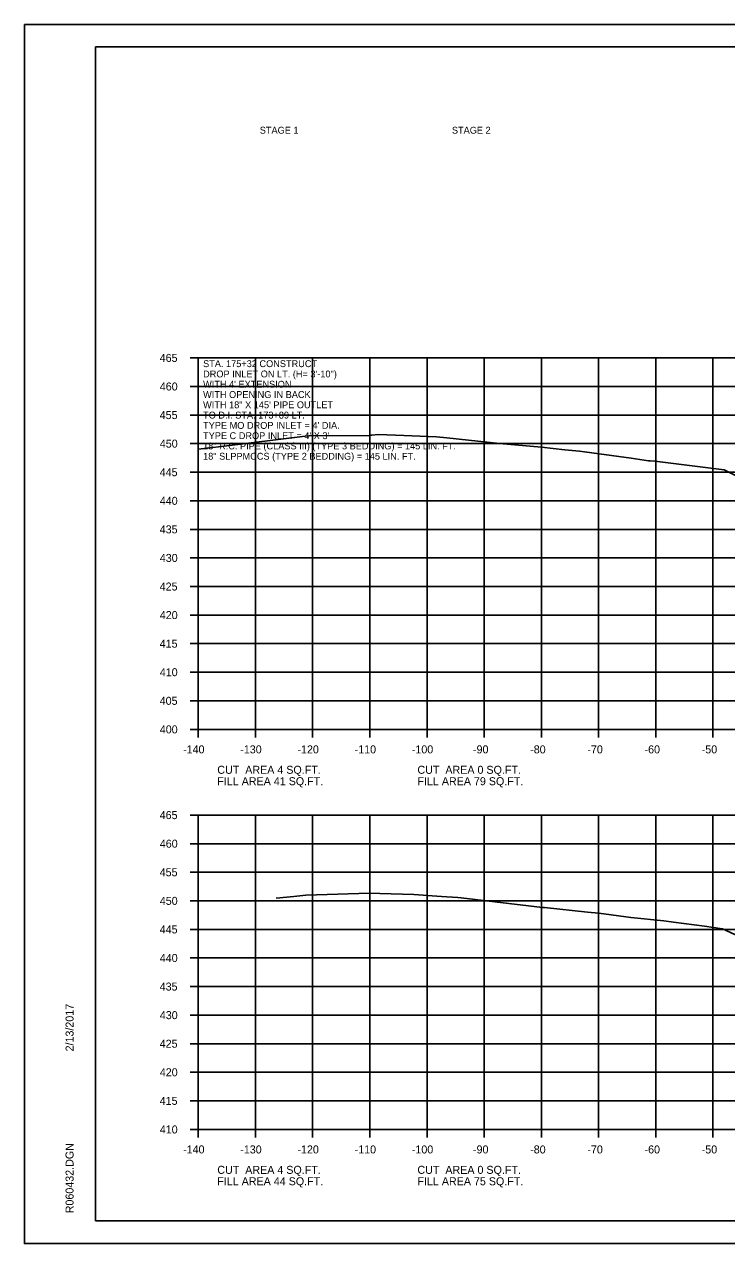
# Model space of a CAD drawing. Extents: x 1538688 to 1540766, y 656250 to 671912.
# Drawn here: x 1538687.8 to 1538810.6, y 670844.9 to 671058.2 of the extents above; entities that cross this region are included whole.
import ezdxf

# ---------------------------------------------------------------- set-up
doc = ezdxf.new("R2010")
doc.units = 0
for name, color, linetype in [('18', 7, 'Continuous'), ('22', 7, 'Continuous'), ('26', 7, 'Continuous'), ('40', 7, 'Continuous'), ('Borings', 7, 'Continuous'), ('Default', 7, 'Continuous'), ('Horizontal Alignment', 7, 'Continuous'), ('RipRap', 7, 'Continuous')]:
    doc.layers.add(name, color=color, linetype=linetype)

msp = doc.modelspace()

# ---------------------------------------------------------------- linework, layer by layer
at = {"layer": '18'}
for points in [[(1538718.18, 670983.87), (1538722.25, 670984.37), (1538736.87, 670986.15), (1538737.55, 670986.24), (1538748.04, 670986.31), (1538748.43, 670986.33), (1538748.55, 670986.33), (1538749.62, 670986.46), (1538752.65, 670986.33), (1538759.85, 670986.07), (1538761.65, 670985.89), (1538770.86, 670984.91), (1538778.2, 670984.27), (1538782.3, 670983.77), (1538784.82, 670983.52), (1538793.9, 670982.31), (1538796.89, 670981.87), (1538797.23, 670981.87), (1538798, 670981.78), (1538810.13, 670980.3), (1538813.05, 670978.82)], [(1538731.77, 670905.3), (1538734.91, 670905.62), (1538736.98, 670905.87), (1538738.83, 670905.91), (1538748.13, 670906.21), (1538749.93, 670906.15), (1538755.88, 670905.94), (1538760.74, 670905.59), (1538763.58, 670905.46), (1538764.13, 670905.4), (1538778.35, 670903.71), (1538778.66, 670903.67), (1538778.72, 670903.67), (1538786.26, 670902.88), (1538788.21, 670902.71), (1538793.84, 670901.97), (1538799.58, 670901.34), (1538801.27, 670901.13), (1538806.7, 670900.45), (1538809.88, 670899.99), (1538816.3, 670896.98)]]:
    msp.add_lwpolyline(points, dxfattribs=at)
at = {"layer": '22'}
for p, q in [((1538718.18, 670999.86), (1538998.18, 670999.86)), ((1538718.18, 670934.86), (1538718.18, 670999.86)), ((1538728.18, 670934.86), (1538728.18, 670999.86)), ((1538738.18, 670934.86), (1538738.18, 670999.86)), ((1538748.18, 670934.86), (1538748.18, 670999.86)), ((1538758.18, 670934.86), (1538758.18, 670999.86)), ((1538768.18, 670934.86), (1538768.18, 670999.86)), ((1538778.18, 670934.86), (1538778.18, 670999.86)), ((1538788.18, 670934.86), (1538788.18, 670999.86)), ((1538798.18, 670934.86), (1538798.18, 670999.86)), ((1538808.18, 670934.86), (1538808.18, 670999.86)), ((1538718.18, 670994.86), (1538998.18, 670994.86)), ((1538718.18, 670989.86), (1538998.18, 670989.86)), ((1538718.18, 670984.86), (1538998.18, 670984.86)), ((1538718.18, 670979.86), (1538998.18, 670979.86)), ((1538718.18, 670974.86), (1538998.18, 670974.86)), ((1538718.18, 670969.86), (1538998.18, 670969.86)), ((1538718.18, 670964.86), (1538998.18, 670964.86)), ((1538718.18, 670959.86), (1538998.18, 670959.86)), ((1538718.18, 670954.86), (1538998.18, 670954.86)), ((1538718.18, 670949.86), (1538998.18, 670949.86)), ((1538718.18, 670944.86), (1538998.18, 670944.86)), ((1538718.18, 670939.86), (1538998.18, 670939.86)), ((1538718.18, 670934.86), (1538998.18, 670934.86)), ((1538718.18, 670919.86), (1538998.18, 670919.86)), ((1538718.18, 670864.86), (1538718.18, 670919.86)), ((1538728.18, 670864.86), (1538728.18, 670919.86)), ((1538738.18, 670864.86), (1538738.18, 670919.86)), ((1538748.18, 670864.86), (1538748.18, 670919.86)), ((1538758.18, 670864.86), (1538758.18, 670919.86)), ((1538768.18, 670864.86), (1538768.18, 670919.86)), ((1538778.18, 670864.86), (1538778.18, 670919.86)), ((1538788.18, 670864.86), (1538788.18, 670919.86)), ((1538798.18, 670864.86), (1538798.18, 670919.86)), ((1538808.18, 670864.86), (1538808.18, 670919.86)), ((1538718.18, 670914.86), (1538998.18, 670914.86)), ((1538718.18, 670909.86), (1538998.18, 670909.86)), ((1538718.18, 670904.86), (1538998.18, 670904.86)), ((1538718.18, 670899.86), (1538998.18, 670899.86)), ((1538718.18, 670894.86), (1538998.18, 670894.86)), ((1538718.18, 670889.86), (1538998.18, 670889.86)), ((1538718.18, 670884.86), (1538998.18, 670884.86)), ((1538718.18, 670879.86), (1538998.18, 670879.86)), ((1538718.18, 670874.86), (1538998.18, 670874.86)), ((1538718.18, 670869.86), (1538998.18, 670869.86)), ((1538718.18, 670864.86), (1538998.18, 670864.86))]:
    msp.add_line(p, q, dxfattribs=at)
at = {"layer": '26'}
for p, q in [((1538687.78, 671058.22), (1539021.11, 671058.22)), ((1538687.78, 670844.89), (1539021.11, 670844.89))]:
    msp.add_line(p, q, dxfattribs=at)
msp.add_lwpolyline([(1538687.77, 671058.22), (1539021.11, 671058.22), (1539021.11, 670844.88), (1538687.77, 670844.88)], close=True, dxfattribs=at)
at = {"layer": 'Borings'}
for p, q in [((1538716.78, 670999.86), (1538718.18, 670999.86)), ((1538718.18, 670934.86), (1538718.18, 670999.86)), ((1538716.78, 670994.86), (1538718.18, 670994.86)), ((1538716.78, 670989.86), (1538718.18, 670989.86)), ((1538716.78, 670984.86), (1538718.18, 670984.86)), ((1538716.78, 670979.86), (1538718.18, 670979.86)), ((1538716.78, 670974.86), (1538718.18, 670974.86)), ((1538716.78, 670969.86), (1538718.18, 670969.86)), ((1538716.78, 670964.86), (1538718.18, 670964.86)), ((1538716.78, 670959.86), (1538718.18, 670959.86)), ((1538716.78, 670954.86), (1538718.18, 670954.86)), ((1538716.78, 670949.86), (1538718.18, 670949.86)), ((1538716.78, 670944.86), (1538718.18, 670944.86)), ((1538716.78, 670939.86), (1538718.18, 670939.86)), ((1538716.78, 670934.86), (1538718.18, 670934.86)), ((1538718.18, 670934.86), (1538998.18, 670934.86)), ((1538718.18, 670933.46), (1538718.18, 670934.86)), ((1538728.18, 670933.46), (1538728.18, 670934.86)), ((1538738.18, 670933.46), (1538738.18, 670934.86)), ((1538748.18, 670933.46), (1538748.18, 670934.86)), ((1538758.18, 670933.46), (1538758.18, 670934.86)), ((1538768.18, 670933.46), (1538768.18, 670934.86)), ((1538778.18, 670933.46), (1538778.18, 670934.86)), ((1538788.18, 670933.46), (1538788.18, 670934.86)), ((1538798.18, 670933.46), (1538798.18, 670934.86)), ((1538808.18, 670933.46), (1538808.18, 670934.86)), ((1538716.78, 670919.86), (1538718.18, 670919.86)), ((1538718.18, 670864.86), (1538718.18, 670919.86)), ((1538716.78, 670914.86), (1538718.18, 670914.86)), ((1538716.78, 670909.86), (1538718.18, 670909.86)), ((1538716.78, 670904.86), (1538718.18, 670904.86)), ((1538716.78, 670899.86), (1538718.18, 670899.86)), ((1538716.78, 670894.86), (1538718.18, 670894.86)), ((1538716.78, 670889.86), (1538718.18, 670889.86)), ((1538716.78, 670884.86), (1538718.18, 670884.86)), ((1538716.78, 670879.86), (1538718.18, 670879.86)), ((1538716.78, 670874.86), (1538718.18, 670874.86)), ((1538716.78, 670869.86), (1538718.18, 670869.86)), ((1538716.78, 670864.86), (1538718.18, 670864.86)), ((1538718.18, 670864.86), (1538998.18, 670864.86)), ((1538718.18, 670863.46), (1538718.18, 670864.86)), ((1538728.18, 670863.46), (1538728.18, 670864.86)), ((1538738.18, 670863.46), (1538738.18, 670864.86)), ((1538748.18, 670863.46), (1538748.18, 670864.86)), ((1538758.18, 670863.46), (1538758.18, 670864.86)), ((1538768.18, 670863.46), (1538768.18, 670864.86)), ((1538778.18, 670863.46), (1538778.18, 670864.86)), ((1538788.18, 670863.46), (1538788.18, 670864.86)), ((1538798.18, 670863.46), (1538798.18, 670864.86)), ((1538808.18, 670863.46), (1538808.18, 670864.86))]:
    msp.add_line(p, q, dxfattribs=at)
at = {"layer": 'RipRap'}
for p, q in [((1538700.18, 671054.32), (1539016.36, 671054.32)), ((1538700.18, 670848.86), (1538700.18, 671054.32)), ((1538700.18, 670848.86), (1538700.18, 670848.86)), ((1539016.36, 670848.86), (1538700.18, 670848.86))]:
    msp.add_line(p, q, dxfattribs=at)

# ---------------------------------------------------------------- texts
at = {"layer": '40'}
for s, p in [('STA. 175+32 CONSTRUCT', (1538719.02, 670998.25)), ("WITH 4' EXTENSION", (1538719.02, 670994.65)), ('DROP INLET ON LT. (H= 3\'-10")', (1538719.02, 670996.45)), ('WITH OPENING IN BACK', (1538719.02, 670992.85)), ('WITH 18" X 145\' PIPE OUTLET', (1538719.02, 670991.05)), ('TO D.I. STA. 173+89 LT.', (1538719.02, 670989.25)), ("TYPE MO DROP INLET = 4' DIA.", (1538719.02, 670987.45)), ("TYPE C DROP INLET = 4' X 3'", (1538719.02, 670985.65)), ('18" R.C. PIPE (CLASS III) (TYPE 3 BEDDING) = 145 LIN. FT.', (1538719.02, 670983.85)), ('18" SLPPMCCS (TYPE 2 BEDDING) = 145 LIN. FT.', (1538719.02, 670982.05))]:
    msp.add_text(s, height=1.2, dxfattribs=at).set_placement(p)
at = {"layer": 'Default'}
for s, p in [('STAGE 1', (1538728.93, 671039.1)), ('STAGE 2', (1538762.53, 671039.1))]:
    msp.add_text(s, height=1.2, dxfattribs=at).set_placement(p)
at = {"layer": 'Horizontal Alignment'}
for s, p in [('465', (1538711.43, 670999.16)), ('460', (1538711.45, 670994.16)), ('455', (1538711.43, 670989.16)), ('450', (1538711.45, 670984.16)), ('445', (1538711.43, 670979.16)), ('440', (1538711.45, 670974.16)), ('435', (1538711.43, 670969.16)), ('430', (1538711.45, 670964.16)), ('425', (1538711.43, 670959.16)), ('420', (1538711.45, 670954.16)), ('415', (1538711.43, 670949.16)), ('410', (1538711.45, 670944.16)), ('405', (1538711.43, 670939.16)), ('400', (1538711.45, 670934.16)), ('-140', (1538715.52, 670930.66)), ('-130', (1538725.52, 670930.66)), ('-120', (1538735.52, 670930.66)), ('-110', (1538745.52, 670930.66)), ('-100', (1538755.52, 670930.66)), ('-90', (1538766.22, 670930.66)), ('-80', (1538776.22, 670930.66)), ('-70', (1538786.22, 670930.66)), ('-60', (1538796.22, 670930.66)), ('-50', (1538806.22, 670930.66)), ('CUT  AREA 4 SQ.FT.', (1538721.5, 670927.09)), ('CUT  AREA 0 SQ.FT.', (1538756.5, 670927.09)), ('FILL AREA 41 SQ.FT.', (1538721.5, 670925.09)), ('FILL AREA 79 SQ.FT.', (1538756.5, 670925.09)), ('465', (1538711.43, 670919.16)), ('460', (1538711.45, 670914.16)), ('455', (1538711.43, 670909.16)), ('450', (1538711.45, 670904.16)), ('445', (1538711.43, 670899.16)), ('440', (1538711.45, 670894.16)), ('435', (1538711.43, 670889.16)), ('430', (1538711.45, 670884.16)), ('425', (1538711.43, 670879.16)), ('420', (1538711.45, 670874.16)), ('415', (1538711.43, 670869.16)), ('410', (1538711.45, 670864.16)), ('-140', (1538715.52, 670860.66)), ('-130', (1538725.52, 670860.66)), ('-120', (1538735.52, 670860.66)), ('-110', (1538745.52, 670860.66)), ('-100', (1538755.52, 670860.66)), ('-90', (1538766.22, 670860.66)), ('-80', (1538776.22, 670860.66)), ('-70', (1538786.22, 670860.66)), ('-60', (1538796.22, 670860.66)), ('-50', (1538806.22, 670860.66)), ('CUT  AREA 4 SQ.FT.', (1538721.5, 670857.09)), ('CUT  AREA 0 SQ.FT.', (1538756.5, 670857.09)), ('FILL AREA 44 SQ.FT.', (1538721.5, 670855.09)), ('FILL AREA 75 SQ.FT.', (1538756.5, 670855.09))]:
    msp.add_text(s, height=1.4, dxfattribs=at).set_placement(p)
at = {"layer": 'RipRap'}
for s, p in [('2/13/2017', (1538696.37, 670878.51)), ('R060432.DGN', (1538696.37, 670850.19))]:
    msp.add_text(s, height=1.4, rotation=90, dxfattribs=at).set_placement(p)

doc.saveas('drawing.dxf')
